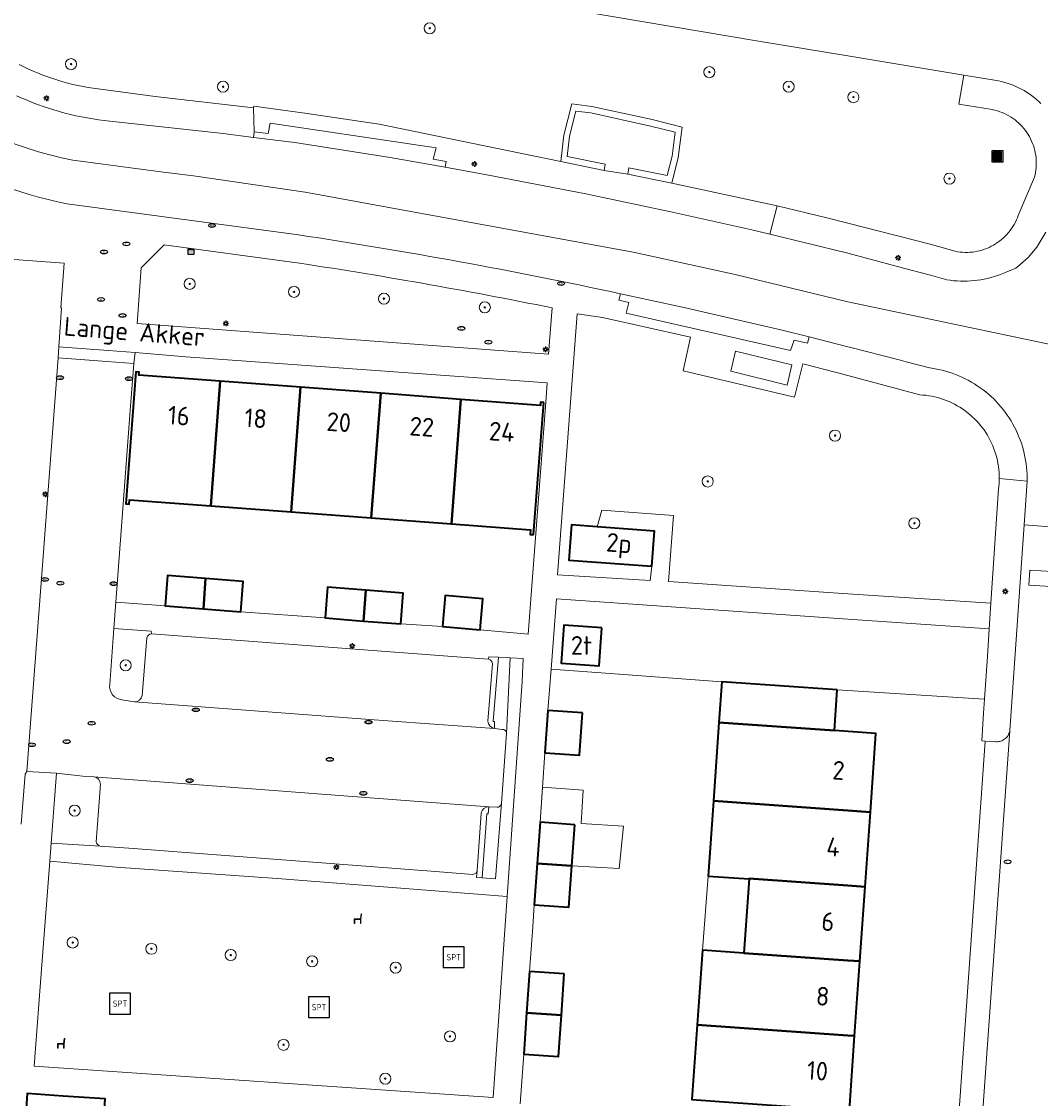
# Model space of a CAD drawing. Header units: metres. Extents: x 152610 to 160096, y 456114 to 462495.
# Tile 805 of 938: x 157940 to 158014, y 461373 to 461451. Entities that reach past the tile are written whole.
import ezdxf
from ezdxf.enums import TextEntityAlignment as Align

# ---------------------------------------------------------------- set-up
doc = ezdxf.new("R2010")
doc.units = ezdxf.units.M
doc.header["$LTSCALE"] = 0.5
doc.layers.get('0').update_dxf_attribs({"linetype": 'CONTINUOUS'})
for name, color, linetype, lineweight in [('B-PV-GR-BEPLANTING_CULTUUR_BODEMBEDEKKER-GV', 251, 'CONTINUOUS', 18), ('B-PV-GR-BEPLANTING_CULTUUR_BOSPLANTSOEN-GV', 251, 'CONTINUOUS', 18), ('B-PV-GR-BOOM-S', 251, 'CONTINUOUS', 25), ('B-PV-GR-GROENVOORZIENING-GV', 251, 'CONTINUOUS', 18), ('B-PV-GR-HAAG-GV', 251, 'CONTINUOUS', 13), ('B-PV-IE-MEUBILAIR-S', 251, 'CONTINUOUS', 25), ('B-PV-IE-MEUBILAIR_WEGMEUBILAIR-GV', 251, 'CONTINUOUS', 18), ('B-PV-IE-MEUBILAIR_WEGMEUBILAIR-S', 251, 'CONTINUOUS', 25), ('B-PV-IE-MEUBILAIR_WEGMEUBILAIR_AFVALBAK-S', 251, 'CONTINUOUS', 25), ('B-PV-IE-TERREINAFSCHEIDING_KUNSTMATIG_MUUR-GV', 251, 'CONTINUOUS', 18), ('B-PV-OG-BEBOUWING-GV', 6, 'CONTINUOUS', 35), ('B-PV-OG-BEBOUWING-T18', 1, 'CONTINUOUS', 18), ('B-PV-OG-BEBOUWING_OVERBOUWING-GV', 251, 'CONTINUOUS', 18), ('B-PV-OG-TERREIN_BEGROEID-GV', 251, 'CONTINUOUS', 18), ('B-PV-OG-TOPOGRAFIE-T18', 1, 'CONTINUOUS', 18), ('B-PV-VH-GESLOTENVERHARDING_ASFALT-GV', 251, 'CONTINUOUS', 18), ('B-PV-VH-GESLOTENVERHARDING_BETON-GV', 251, 'CONTINUOUS', 18), ('B-PV-VH-ONVERHARD_ZAND-GV', 251, 'CONTINUOUS', 18), ('B-PV-VH-OPENVERHARDING_BETONELEMENT-GV', 251, 'CONTINUOUS', 18), ('B-PV-VH-OPENVERHARDING_BETONSTRAATSTEEN-GV', 251, 'CONTINUOUS', 18), ('B-PV-VH-OPENVERHARDING_TEGEL-GV', 251, 'CONTINUOUS', 18)]:
    doc.layers.add(name, color=color, linetype=linetype, lineweight=lineweight)
doc.styles.add('NLCS-ISO', font='NLCS-ISO.ttf')
doc.styles.add('NLCS-ISO-M750-T18', font='NLCS-ISO.ttf', dxfattribs={"height": 1.35})

# ---------------------------------------------------------------- blocks, each defined once
blk = doc.blocks.new('SIE-WEG_AFVALBAK-SO')
h = blk.add_hatch(color=256)
h.dxf.hatch_style = 1
h.paths.add_polyline_path([(-1.5, -1.5), (1.5, -1.5), (1.5, 1.5), (-1.5, 1.5)])
for points in [[(-2, -2), (2, -2), (2, 2), (-2, 2)], [(-1.5, -1.5), (1.5, -1.5), (1.5, 1.5), (-1.5, 1.5)]]:
    blk.add_lwpolyline(points, close=True)
blk = doc.blocks.new('SIE-MEUBILAIR_KAST_CAI-SO')
for points in [[(-1, 1), (1, 1), (1, 0.84), (-1, 0.84)], [(-1, 0.76), (1, 0.76), (1, -1), (-1, -1)]]:
    blk.add_lwpolyline(points, close=True)
at = {"style": 'NLCS-ISO'}
blk.add_text('cai', height=0.75, dxfattribs=at).set_placement((0, 0), align=Align.MIDDLE_CENTER)
blk = doc.blocks.new('SIE-MEUBILAIR_PAAL_LICHTMAST-SO')
for points in [[(-0.62, 0), (-1, 0)], [(-0.71, 0.71), (-0.44, 0.44)], [(0, 1), (0, 0.62)], [(0.44, 0.44), (0.71, 0.71)], [(1, 0), (0.62, 0)], [(-0.71, -0.71), (-0.44, -0.44)], [(0, -0.62), (0, -1)], [(0.44, -0.44), (0.71, -0.71)]]:
    blk.add_lwpolyline(points)
blk.add_circle((0, 0), 0.5)
blk = doc.blocks.new('SIE-MEUBILAIR_PUT_KOLK-SO')
blk.add_ellipse((0, 0), major_axis=(1.25, 0), ratio=0.54)
at = {"style": 'NLCS-ISO'}
blk.add_text('klk', height=0.75, dxfattribs=at).set_placement((0.03, 0), align=Align.MIDDLE_CENTER)
blk = doc.blocks.new('SIE-MEUBILAIR_PUT_RIOOLPUT-SO')
blk.add_ellipse((0, 0), major_axis=(1.25, 0), ratio=0.54)
at = {"style": 'NLCS-ISO'}
blk.add_text('ri', height=0.75, dxfattribs=at).set_placement((-0.04, 0.07), align=Align.MIDDLE_CENTER)
blk = doc.blocks.new('SIE-MEUBILAIR_PUT_BRANDKRAAN-SO')
blk.add_ellipse((0, 0), major_axis=(1.25, 0), ratio=0.54)
at = {"style": 'NLCS-ISO'}
blk.add_text('bk', height=0.75, dxfattribs=at).set_placement((0.03, 0), align=Align.MIDDLE_CENTER)
blk = doc.blocks.new('SIE-WEG_ZITBANK-SO')
at = {"color": 0, "linetype": 'ByBlock', "lineweight": 18}
blk.add_lwpolyline([(-0.91, -1.63), (-0.91, -0.2), (1.09, -0.2), (1.09, -1.63), (1.29, -1.63), (1.29, -0.21), (1.54, 1.78), (1.33, 1.78), (1.11, 0), (-1.11, 0), (-1.11, -1.63)], close=True, dxfattribs=at)
blk = doc.blocks.new('SIE-WEG_SPEELTOESTEL-SO')
at = {"flags": 128}
blk.add_lwpolyline([(-3.75, -3.75), (3.75, -3.75), (3.75, 3.75), (-3.75, 3.75)], close=True, dxfattribs=at)
at = {"style": 'NLCS-ISO'}
blk.add_text('SPT', height=2.25, dxfattribs=at).set_placement((0, 0), align=Align.MIDDLE_CENTER)
blk = doc.blocks.new('SGR-BOOM_GBKN-SO')
at = {"linetype": 'ByBlock', "lineweight": 18}
h = blk.add_hatch(color=0, dxfattribs=at)
h.dxf.hatch_style = 1
edge = h.paths.add_edge_path()
edge.add_arc((0, 0), 0.25, 0, 360)
at = {"color": 0, "linetype": 'ByBlock', "lineweight": 18}
for radius in [2, 0.25]:
    blk.add_circle((0, 0), radius, dxfattribs=at)
at = {"color": 0, "linetype": 'ByBlock', "lineweight": 18, "style": 'NLCS-ISO'}
blk.add_attdef('SOORT', (2.5, 0), '', height=1.5, dxfattribs=at)

msp = doc.modelspace()

# ---------------------------------------------------------------- linework, layer by layer
at = {"layer": 'B-PV-GR-BEPLANTING_CULTUUR_BODEMBEDEKKER-GV', "flags": 128}
for points in [[(157949.756, 461406.744), (157949.731, 461406.945), (157947.044, 461407.146), (157946.737, 461403.094)], [(157949.076, 461402.309), (157949.411, 461406.474)], [(157975.362, 461399.566), (157975.629, 461405.019), (157974.796, 461405.06), (157974.417, 461400.428), (157974.51, 461400.425), (157974.491, 461399.918)], [(157947.62, 461401.995), (157948.528, 461401.845)], [(157974.491, 461399.918), (157975.057, 461399.853)], [(157942.897, 461396.706), (157942.512, 461391.644), (157946.054, 461391.432)], [(157945.604, 461396.441), (157944.808, 461396.491), (157942.897, 461396.706)], [(157945.752, 461391.751), (157946.064, 461395.907)]]:
    msp.add_lwpolyline(points, dxfattribs=at)
at = {"layer": 'B-PV-GR-BEPLANTING_CULTUUR_BODEMBEDEKKER-GV'}
for points in [[(157949.411, 461406.474, -0.307308), (157949.756, 461406.744)], [(157946.737, 461403.094, 0.424836), (157947.62, 461401.995)], [(157948.528, 461401.845, 0.357704), (157949.076, 461402.309)], [(157975.057, 461399.853, -0.459551), (157975.362, 461399.566)], [(157946.064, 461395.907, 0.398281), (157945.604, 461396.441)], [(157946.054, 461391.432, -0.333304), (157945.752, 461391.751)]]:
    msp.add_lwpolyline(points, format="xyb", dxfattribs=at)
at = {"layer": 'B-PV-GR-BEPLANTING_CULTUUR_BODEMBEDEKKER-GV', "flags": 128}
msp.add_lwpolyline([(157973.612, 461389.146), (157974.574, 461389.071), (157975.002, 461394.536), (157974.987, 461394.452), (157974.943, 461394.366), (157974.874, 461394.297), (157974.788, 461394.254), (157974.692, 461394.239), (157974.095, 461394.275), (157974.049, 461393.757), (157973.95, 461393.766)], close=True, dxfattribs=at)
at = {"layer": 'B-PV-GR-BEPLANTING_CULTUUR_BOSPLANTSOEN-GV', "flags": 128}
for points in [[(158000, 461407.816), (157978.975, 461409.282), (157978.582, 461404.211), (157983.508, 461403.842), (157990.894, 461403.289), (157999.234, 461402.703), (158000, 461402.655), (158009.823, 461402.033), (158009.855, 461402.031), (158010.062, 461405.123), (158010.194, 461407.105)], [(157979.305, 461404.643), (157979.502, 461407.385), (157982.245, 461407.199), (157982.048, 461404.457)]]:
    msp.add_lwpolyline(points, close=True, dxfattribs=at)
at = {"layer": 'B-PV-GR-GROENVOORZIENING-GV', "flags": 128}
for points in [[(157959.871, 461433.585), (157950.672, 461434.831), (157949.019, 461433.156), (157948.709, 461429.159)], [(157948.709, 461429.159), (157978.409, 461426.935), (157978.667, 461430.275)]]:
    msp.add_lwpolyline(points, dxfattribs=at)
at = {"layer": 'B-PV-GR-GROENVOORZIENING-GV'}
msp.add_lwpolyline([(157978.667, 461430.275, 0.01256), (157959.871, 461433.585)], format="xyb", dxfattribs=at)
at = {"layer": 'B-PV-GR-HAAG-GV', "flags": 128}
msp.add_lwpolyline([(157942.414, 461390.352), (157947.211, 461389.923), (157958.821, 461389.096), (157975.407, 461387.796), (157976.491, 461403.312), (157976.572, 461404.973), (157975.629, 461405.019), (157975.362, 461399.566), (157975.002, 461394.536), (157974.574, 461389.071), (157973.612, 461389.146), (157973.195, 461389.168), (157973.247, 461389.686), (157973.177, 461389.487), (157972.948, 461389.394), (157970.254, 461389.613), (157948.464, 461391.253), (157946.054, 461391.432), (157942.512, 461391.644)], close=True, dxfattribs=at)
at = {"layer": 'B-PV-IE-MEUBILAIR_WEGMEUBILAIR-GV', "flags": 128}
for points in [[(157974.796, 461405.06), (157974.084, 461405.095), (157974.075, 461404.924)], [(157974.491, 461399.918), (157974.51, 461400.425), (157974.417, 461400.428), (157974.796, 461405.06)], [(157974.346, 461404.598), (157974.03, 461400.448)], [(157973.247, 461389.686), (157973.195, 461389.168), (157973.612, 461389.146), (157973.95, 461393.766), (157974.049, 461393.757), (157974.095, 461394.275)], [(157973.536, 461393.806), (157973.247, 461389.686)]]:
    msp.add_lwpolyline(points, dxfattribs=at)
at = {"layer": 'B-PV-IE-MEUBILAIR_WEGMEUBILAIR-GV'}
for points in [[(157974.075, 461404.924, -0.333436), (157974.346, 461404.598)], [(157974.03, 461400.448, 0.33802), (157974.491, 461399.918)], [(157974.095, 461394.275, 0.371474), (157973.536, 461393.806)]]:
    msp.add_lwpolyline(points, format="xyb", dxfattribs=at)
at = {"layer": 'B-PV-IE-TERREINAFSCHEIDING_KUNSTMATIG_MUUR-GV', "flags": 128}
msp.add_lwpolyline([(157979.3, 461440.832), (157982.416, 461440.195), (157982.484, 461440.64), (157979.748, 461441.208), (157979.913, 461442.677), (157980.368, 461444.474), (157981.441, 461444.341), (157985.769, 461443.392), (157987.547, 461442.947), (157987.31, 461441.214), (157986.957, 461439.823), (157984.198, 461440.372), (157984.111, 461439.934), (157987.286, 461439.28), (157987.755, 461441.127), (157988.054, 461443.318), (157985.879, 461443.862), (157981.523, 461444.818), (157980.085, 461444.995), (157979.516, 461442.749)], close=True, dxfattribs=at)
at = {"layer": 'B-PV-OG-BEBOUWING-GV', "flags": 128}
for points in [[(157954.712, 461424.985), (157948.851, 461425.428), (157948.868, 461425.64), (157948.619, 461425.659), (157947.896, 461416.134), (157948.154, 461416.115), (157948.178, 461416.434), (157954.046, 461415.991)], [(157954.712, 461424.985), (157954.046, 461415.991), (157959.83, 461415.556), (157960.508, 461424.548)], [(157959.83, 461415.556), (157965.614, 461415.12), (157966.292, 461424.111), (157960.508, 461424.548)], [(157966.292, 461424.111), (157965.614, 461415.12), (157971.397, 461414.684), (157972.075, 461423.674)], [(157978.053, 461423.443), (157977.83, 461423.46), (157977.813, 461423.241), (157972.075, 461423.674), (157971.397, 461414.684), (157977.1, 461414.255), (157977.076, 461413.931), (157977.326, 461413.912)], [(157981.9, 461414.473), (157980.06, 461414.614), (157979.865, 461412.072), (157985.858, 461411.626), (157986.052, 461414.154)], [(157953.659, 461410.755), (157950.904, 461410.974), (157950.729, 461408.784), (157953.497, 461408.564)], [(157956.202, 461408.348), (157956.376, 461410.538), (157953.659, 461410.755), (157953.497, 461408.564)], [(157965.221, 461409.904), (157962.456, 461410.125), (157962.278, 461407.901), (157965.053, 461407.68)], [(157967.746, 461407.464), (157967.924, 461409.688), (157965.221, 461409.904), (157965.053, 461407.68)], [(157970.758, 461407.272), (157973.466, 461407.045), (157973.655, 461409.287), (157970.947, 461409.514)], [(157982.245, 461407.199), (157979.502, 461407.385), (157979.305, 461404.643), (157982.048, 461404.457)], [(157999.234, 461402.703), (157990.894, 461403.289), (157990.688, 461400.357), (157999.027, 461399.77)], [(157980.85, 461401.05), (157978.35, 461401.22), (157978.14, 461398.17), (157980.63, 461397.99)], [(157999.027, 461399.77), (157990.688, 461400.357), (157990.295, 461394.694), (158000, 461394.008), (158001.623, 461393.893), (158002.02, 461399.56)], [(158000, 461394.008), (157990.295, 461394.694), (157989.918, 461389.274), (157992.871, 461389.063), (157992.874, 461389.1), (158000, 461388.596), (158001.245, 461388.508), (158001.623, 461393.893)], [(157980.29, 461392.98), (157977.79, 461393.16), (157977.58, 461390.182), (157980.08, 461390.005)], [(157980.08, 461390.005), (157977.58, 461390.182), (157977.37, 461387.2), (157979.87, 461387.02)], [(158000, 461388.596), (157992.874, 461389.1), (157992.871, 461389.063), (157992.495, 461383.714), (158000, 461383.183), (158000.867, 461383.122), (158001.245, 461388.508)], [(157992.495, 461383.714), (157989.502, 461383.926), (157989.124, 461378.542), (158000, 461377.772), (158000.489, 461377.737), (158000.867, 461383.122), (158000, 461383.183)], [(157979.54, 461382.21), (157977.03, 461382.39), (157976.82, 461379.412), (157979.33, 461379.234)], [(157979.33, 461379.234), (157976.82, 461379.412), (157976.61, 461376.42), (157979.12, 461376.25)], [(158000, 461377.772), (157989.124, 461378.542), (157988.745, 461373.156), (157991.738, 461372.944), (158000, 461372.36), (158000.112, 461372.352), (158000.489, 461377.737)], [(157943.38, 461373.4), (157940.772, 461373.575), (157940.605, 461371.077), (157943.21, 461370.9), (157946.239, 461370.692), (157946.415, 461373.197)]]:
    msp.add_lwpolyline(points, close=True, dxfattribs=at)
at = {"layer": 'B-PV-OG-BEBOUWING_OVERBOUWING-GV', "flags": 128}
for points in [[(157980.897, 461395.483), (157977.967, 461395.693), (157977.79, 461393.16), (157980.29, 461392.98), (157980.08, 461390.005), (157983.485, 461389.82), (157983.807, 461392.876), (157980.755, 461393.079)], [(157992.871, 461389.063), (157989.918, 461389.274), (157989.502, 461383.926), (157992.495, 461383.714)]]:
    msp.add_lwpolyline(points, close=True, dxfattribs=at)
at = {"layer": 'B-PV-OG-TERREIN_BEGROEID-GV', "flags": 128}
msp.add_lwpolyline([(157940.195, 461447.835), (157940.533, 461447.668), (157940.875, 461447.508), (157941.22, 461447.356), (157941.568, 461447.211), (157941.92, 461447.073), (157942.274, 461446.943), (157942.631, 461446.821), (157942.99, 461446.706), (157943.352, 461446.598), (157943.715, 461446.499), (157944.081, 461446.407), (157944.449, 461446.323), (157944.819, 461446.246), (157945.176, 461446.18), (157950.011, 461445.535), (157957.103, 461444.706), (157957.126, 461444.836), (157960.82, 461444.33), (157966.183, 461443.53), (157976.365, 461441.433), (157979.3, 461440.832), (157979.516, 461442.749), (157980.085, 461444.995), (157981.523, 461444.818), (157985.879, 461443.862), (157988.054, 461443.318), (157987.755, 461441.127), (157987.286, 461439.28), (157994.904, 461437.64), (157998.48, 461436.779), (158000, 461436.389), (158005.942, 461434.864), (158007.913, 461434.33), (158008.09, 461434.306), (158008.268, 461434.291), (158008.446, 461434.283), (158008.625, 461434.283), (158008.804, 461434.291), (158008.981, 461434.308), (158009.159, 461434.332), (158009.334, 461434.364), (158009.508, 461434.404), (158009.681, 461434.451), (158009.85, 461434.507), (158010.018, 461434.57), (158010.182, 461434.64), (158010.343, 461434.718), (158010.5, 461434.802), (158010.653, 461434.894), (158010.802, 461434.992), (158010.947, 461435.097), (158011.087, 461435.209), (158011.221, 461435.326), (158011.35, 461435.45), (158011.474, 461435.579), (158011.592, 461435.713), (158011.703, 461435.853), (158011.808, 461435.997), (158011.907, 461436.146), (158011.998, 461436.299), (158012.083, 461436.457), (158012.161, 461436.618), (158012.231, 461436.782), (158012.294, 461436.948), (158013.463, 461439.706), (158013.504, 461439.879), (158013.538, 461440.053), (158013.564, 461440.229), (158013.581, 461440.406), (158013.591, 461440.584), (158013.593, 461440.761), (158013.587, 461440.939), (158013.573, 461441.116), (158013.551, 461441.292), (158013.52, 461441.468), (158013.483, 461441.641), (158013.437, 461441.813), (158013.383, 461441.983), (158013.323, 461442.149), (158013.254, 461442.313), (158013.178, 461442.474), (158013.095, 461442.631), (158013.006, 461442.785), (158012.909, 461442.934), (158012.806, 461443.079), (158012.696, 461443.218), (158012.58, 461443.353), (158012.458, 461443.483), (158012.331, 461443.606), (158012.198, 461443.724), (158012.06, 461443.836), (158011.917, 461443.942), (158011.769, 461444.041), (158011.617, 461444.133), (158011.461, 461444.218), (158011.302, 461444.297), (158011.139, 461444.367), (158010.973, 461444.431), (158010.804, 461444.487), (158010.633, 461444.535), (158010.46, 461444.576), (158010.421, 461444.584), (158007.997, 461444.975), (158008.36, 461447.069), (158000, 461448.457), (157993.559, 461449.528), (157976.858, 461452.333)], dxfattribs=at)
for points in [[(157985.858, 461411.626), (157979.865, 461412.072), (157980.06, 461414.614), (157981.9, 461414.473), (157982.235, 461415.673), (157987.418, 461415.298), (157987.051, 461410.52), (158000, 461409.65), (158010.318, 461408.956), (158010.87, 461417.21), (158010.908, 461417.587), (158010.922, 461417.966), (158010.919, 461418.185), (158010.909, 461418.404), (158010.89, 461418.622), (158010.863, 461418.84), (158010.828, 461419.056), (158010.786, 461419.271), (158010.736, 461419.485), (158010.677, 461419.696), (158010.612, 461419.905), (158010.538, 461420.112), (158010.458, 461420.316), (158010.369, 461420.516), (158010.274, 461420.714), (158010.171, 461420.907), (158010.062, 461421.097), (158009.945, 461421.283), (158009.822, 461421.464), (158009.692, 461421.641), (158009.556, 461421.813), (158009.414, 461421.979), (158009.266, 461422.141), (158009.112, 461422.297), (158008.952, 461422.447), (158008.788, 461422.591), (158008.617, 461422.73), (158008.442, 461422.862), (158008.262, 461422.987), (158008.078, 461423.106), (158007.89, 461423.218), (158007.698, 461423.323), (158007.501, 461423.421), (158007.302, 461423.512), (158007.099, 461423.595), (158006.894, 461423.671), (158006.685, 461423.739), (158006.475, 461423.8), (158006.262, 461423.853), (158006.047, 461423.898), (158005.832, 461423.936), (158005.614, 461423.965), (158005.396, 461423.987), (158005.18, 461424), (158000, 461425.401), (157999.186, 461425.621), (157996.745, 461426.234), (157996.146, 461423.84), (157988.116, 461425.737), (157988.644, 461428.165), (157985.209, 461428.931), (157982.304, 461429.575), (157980.462, 461429.837), (157979.045, 461411.013), (157985.739, 461410.601)], [(157975.407, 461387.796), (157958.821, 461389.096), (157947.211, 461389.923), (157942.414, 461390.352), (157941.846, 461382.873), (157941.29, 461375.55), (157974.394, 461373.3), (157975.263, 461385.735)]]:
    msp.add_lwpolyline(points, close=True, dxfattribs=at)
at = {"layer": 'B-PV-VH-GESLOTENVERHARDING_ASFALT-GV', "flags": 128}
for points in [[(158014.281, 461435.741), (158013.629, 461434.658), (158012.996, 461433.904), (158012.401, 461433.38), (158012.124, 461433.136), (158011.478, 461432.881), (158011.252, 461432.783), (158011.023, 461432.692), (158010.791, 461432.609), (158010.556, 461432.534), (158010.319, 461432.466), (158010.08, 461432.405), (158009.839, 461432.353), (158009.597, 461432.308), (158009.353, 461432.271), (158009.109, 461432.242), (158008.863, 461432.222), (158008.617, 461432.209), (158008.37, 461432.204), (158008.124, 461432.207), (158007.878, 461432.218), (158007.632, 461432.237), (158007.387, 461432.264), (158007.143, 461432.299), (158005.949, 461432.632), (158004.464, 461433.033), (158000, 461434.213), (157999.895, 461434.241), (157994.362, 461435.583), (157993.066, 461435.897), (157987.22, 461437.216), (157981.09, 461438.499), (157973.959, 461439.874), (157970.936, 461440.441), (157966.98, 461441.121), (157960.103, 461442.218), (157957.114, 461442.577), (157954.925, 461442.853), (157946.743, 461443.751), (157946.334, 461443.797), (157945.925, 461443.85), (157945.517, 461443.912), (157945.111, 461443.981), (157944.707, 461444.058), (157944.304, 461444.143), (157943.902, 461444.236), (157943.503, 461444.337), (157943.105, 461444.445), (157942.71, 461444.562), (157942.317, 461444.685), (157941.926, 461444.817), (157941.538, 461444.956), (157941.153, 461445.102), (157940.771, 461445.256), (157940.392, 461445.417), (157940.016, 461445.586)], [(158016.576, 461427.222), (158000, 461430.709), (157991.856, 461432.687), (157984.512, 461434.293), (157960.829, 461438.628), (157952.794, 461439.799), (157950.615, 461440.073), (157948.436, 461440.356), (157946.259, 461440.646), (157944.083, 461440.945), (157943.249, 461441.113), (157942.42, 461441.311), (157941.6, 461441.537), (157940.787, 461441.791), (157939.984, 461442.074), (157939.192, 461442.384), (157938.41, 461442.722), (157937.641, 461443.087), (157936.885, 461443.478), (157936.143, 461443.896), (157935.778, 461444.114), (157935.059, 461444.57), (157933.232, 461441.978)], [(157939.984, 461442.074), (157940.787, 461441.791), (157941.6, 461441.537), (157942.42, 461441.311), (157943.249, 461441.113), (157944.083, 461440.945), (157946.259, 461440.646), (157948.436, 461440.356), (157950.615, 461440.073), (157952.794, 461439.799), (157960.829, 461438.628), (157984.512, 461434.293), (157991.856, 461432.687), (158000, 461430.709), (158016.576, 461427.222)], [(157943.674, 461437.774), (157960.364, 461435.548)], [(157983.586, 461431.297), (157988.059, 461430.323), (157995.249, 461428.659), (157997.205, 461428.179), (158000, 461427.471), (158000.121, 461427.44), (158003.69, 461426.535), (158004.21, 461426.39), (158005.89, 461425.94), (158006.049, 461425.918), (158006.299, 461425.878), (158006.548, 461425.83), (158006.795, 461425.773), (158007.041, 461425.709), (158007.284, 461425.637), (158007.525, 461425.558), (158007.764, 461425.471), (158007.999, 461425.377), (158008.231, 461425.275), (158008.46, 461425.166), (158008.686, 461425.05), (158008.908, 461424.926), (158009.125, 461424.796), (158009.339, 461424.659), (158009.548, 461424.516), (158009.752, 461424.365), (158009.952, 461424.209), (158010.146, 461424.046), (158010.336, 461423.877), (158010.52, 461423.703), (158010.698, 461423.522), (158010.871, 461423.336), (158011.037, 461423.145), (158011.198, 461422.948), (158011.352, 461422.747), (158011.5, 461422.541), (158011.641, 461422.33), (158011.775, 461422.115), (158011.903, 461421.896), (158012.024, 461421.672), (158012.137, 461421.446), (158012.244, 461421.215), (158012.343, 461420.982), (158012.434, 461420.745), (158012.518, 461420.506), (158012.595, 461420.264), (158012.664, 461420.02), (158012.725, 461419.774), (158012.778, 461419.526), (158012.824, 461419.276), (158012.861, 461419.025), (158012.891, 461418.773), (158012.913, 461418.521), (158012.927, 461418.267), (158012.932, 461418.014), (158012.93, 461417.76), (158012.72, 461414.63), (158018.351, 461414.189)]]:
    msp.add_lwpolyline(points, dxfattribs=at)
at = {"layer": 'B-PV-VH-GESLOTENVERHARDING_ASFALT-GV'}
for points in [[(157933.232, 461441.978, 0.091359), (157943.674, 461437.774)], [(157960.364, 461435.548, -0.015378), (157983.586, 461431.297)]]:
    msp.add_lwpolyline(points, format="xyb", dxfattribs=at)
at = {"layer": 'B-PV-VH-GESLOTENVERHARDING_BETON-GV', "flags": 128}
msp.add_lwpolyline([(157991.887, 461427.149), (157991.553, 461425.705), (157995.618, 461424.706), (157995.966, 461426.157)], close=True, dxfattribs=at)
at = {"layer": 'B-PV-VH-ONVERHARD_ZAND-GV', "flags": 128}
msp.add_lwpolyline([(157942.414, 461390.352), (157947.211, 461389.923), (157958.821, 461389.096), (157975.407, 461387.796), (157976.491, 461403.312), (157976.572, 461404.973), (157975.629, 461405.019), (157975.362, 461399.566), (157975.002, 461394.536), (157974.574, 461389.071), (157973.612, 461389.146), (157973.195, 461389.168), (157973.247, 461389.686), (157973.177, 461389.487), (157972.948, 461389.394), (157970.254, 461389.613), (157948.464, 461391.253), (157946.054, 461391.432), (157942.512, 461391.644)], close=True, dxfattribs=at)
at = {"layer": 'B-PV-VH-OPENVERHARDING_BETONELEMENT-GV', "flags": 128}
for points in [[(157982.416, 461440.195), (157984.111, 461439.934), (157984.198, 461440.372), (157986.957, 461439.823), (157987.31, 461441.214), (157987.547, 461442.947), (157985.769, 461443.392), (157981.441, 461444.341), (157980.368, 461444.474), (157979.913, 461442.677), (157979.748, 461441.208), (157982.484, 461440.64)], [(157943.06, 461427.472), (157943.03, 461426.67), (157946.519, 461426.395), (157948.482, 461426.262), (157948.574, 461427.055), (157946.622, 461427.197)]]:
    msp.add_lwpolyline(points, close=True, dxfattribs=at)
for points in [[(157974.796, 461405.06), (157974.084, 461405.095), (157974.075, 461404.924)], [(157974.491, 461399.918), (157974.51, 461400.425), (157974.417, 461400.428), (157974.796, 461405.06)], [(157974.346, 461404.598), (157974.03, 461400.448)], [(157974.095, 461394.275), (157969.016, 461394.667), (157945.604, 461396.441)], [(157946.064, 461395.907), (157945.752, 461391.751)], [(157973.247, 461389.686), (157973.195, 461389.168), (157973.612, 461389.146), (157973.95, 461393.766), (157974.049, 461393.757), (157974.095, 461394.275)], [(157973.536, 461393.806), (157973.247, 461389.686)], [(157973.247, 461389.686), (157973.536, 461393.806)], [(157946.054, 461391.432), (157948.464, 461391.253), (157970.254, 461389.613), (157972.948, 461389.394), (157973.177, 461389.487), (157973.247, 461389.686)]]:
    msp.add_lwpolyline(points, dxfattribs=at)
at = {"layer": 'B-PV-VH-OPENVERHARDING_BETONELEMENT-GV'}
for points in [[(157974.075, 461404.924, -0.333436), (157974.346, 461404.598)], [(157974.03, 461400.448, 0.33802), (157974.491, 461399.918)], [(157945.604, 461396.441, -0.398281), (157946.064, 461395.907)], [(157974.095, 461394.275, 0.371474), (157973.536, 461393.806)], [(157973.536, 461393.806, -0.371474), (157974.095, 461394.275)], [(157945.752, 461391.751, 0.333304), (157946.054, 461391.432)]]:
    msp.add_lwpolyline(points, format="xyb", dxfattribs=at)
at = {"layer": 'B-PV-VH-OPENVERHARDING_BETONSTRAATSTEEN-GV', "flags": 128}
for points in [[(157976.858, 461452.333), (157993.559, 461449.528), (158000, 461448.457), (158008.36, 461447.069), (158010.727, 461446.676), (158010.864, 461446.65), (158011.079, 461446.604), (158011.292, 461446.549), (158011.503, 461446.487), (158011.711, 461446.417), (158011.916, 461446.339), (158012.119, 461446.255), (158012.319, 461446.162), (158012.515, 461446.063), (158012.707, 461445.957), (158012.895, 461445.843), (158013.079, 461445.723), (158013.258, 461445.596), (158013.433, 461445.463), (158013.603, 461445.323), (158013.767, 461445.178), (158013.927, 461445.026)], [(157948.482, 461426.262), (157946.519, 461426.395), (157943.03, 461426.67), (157941.918, 461412.032), (157940.751, 461396.809), (157942.897, 461396.706), (157944.808, 461396.491), (157945.604, 461396.441), (157969.016, 461394.667), (157974.095, 461394.275), (157974.692, 461394.239), (157974.788, 461394.254), (157974.874, 461394.297), (157974.943, 461394.366), (157974.987, 461394.452), (157975.002, 461394.536), (157975.362, 461399.566)], [(157946.737, 461403.094), (157947.044, 461407.146), (157947.187, 461409.05), (157948.222, 461422.866), (157948.482, 461426.262)], [(157949.411, 461406.474), (157949.076, 461402.309)], [(157974.075, 461404.924), (157971.79, 461405.085), (157949.756, 461406.744)], [(157974.03, 461400.448), (157974.346, 461404.598)], [(157975.057, 461399.853), (157974.491, 461399.918), (157966.467, 461400.501), (157948.528, 461401.845), (157947.62, 461401.995)], [(157948.528, 461401.845), (157966.467, 461400.501), (157974.491, 461399.918)]]:
    msp.add_lwpolyline(points, dxfattribs=at)
for points in [[(158018.351, 461414.189), (158012.72, 461414.63), (158011.68, 461399.78), (158011.679, 461399.764), (158008.296, 461352.14), (158007.714, 461350.976), (158000, 461344.28), (157992.863, 461338.418), (158000, 461338.412), (158000.448, 461338.412), (158003.439, 461338.186), (158003.59, 461340.18), (158011.93, 461347.45), (158013.74, 461349.04), (158015.05, 461367.59), (158016.41, 461387.39), (158016.93, 461394.45), (158016.931, 461394.495), (158016.94, 461394.671), (158016.958, 461394.845), (158016.959, 461394.853), (158017.871, 461407.626), (158017.876, 461407.723), (158017.89, 461407.9)], [(158013.06, 461410.265), (158013.132, 461411.35), (158017.091, 461411.108), (158017.066, 461410.03)], [(158017.091, 461411.108), (158013.132, 461411.35), (158013.06, 461410.265), (158017.066, 461410.03)]]:
    msp.add_lwpolyline(points, close=True, dxfattribs=at)
at = {"layer": 'B-PV-VH-OPENVERHARDING_BETONSTRAATSTEEN-GV'}
for points in [[(157949.756, 461406.744, 0.307308), (157949.411, 461406.474)], [(157974.346, 461404.598, 0.333436), (157974.075, 461404.924)], [(157947.62, 461401.995, -0.424836), (157946.737, 461403.094)], [(157949.076, 461402.309, -0.357704), (157948.528, 461401.845)], [(157974.491, 461399.918, -0.33802), (157974.03, 461400.448)], [(157975.362, 461399.566, 0.459551), (157975.057, 461399.853)]]:
    msp.add_lwpolyline(points, format="xyb", dxfattribs=at)
at = {"layer": 'B-PV-VH-OPENVERHARDING_TEGEL-GV', "flags": 128}
for points in [[(157940.016, 461445.586), (157940.392, 461445.417), (157940.771, 461445.256), (157941.153, 461445.102), (157941.538, 461444.956), (157941.926, 461444.817), (157942.317, 461444.685), (157942.71, 461444.562), (157943.105, 461444.445), (157943.503, 461444.337), (157943.902, 461444.236), (157944.304, 461444.143), (157944.707, 461444.058), (157945.111, 461443.981), (157945.517, 461443.912), (157945.925, 461443.85), (157946.334, 461443.797), (157946.743, 461443.751), (157954.925, 461442.853), (157957.114, 461442.577), (157957.163, 461442.985), (157957.103, 461444.706), (157950.011, 461445.535), (157945.176, 461446.18), (157944.819, 461446.246), (157944.449, 461446.323), (157944.081, 461446.407), (157943.715, 461446.499), (157943.352, 461446.598), (157942.99, 461446.706), (157942.631, 461446.821), (157942.274, 461446.943), (157941.92, 461447.073), (157941.568, 461447.211), (157941.22, 461447.356), (157940.875, 461447.508), (157940.533, 461447.668), (157940.195, 461447.835)], [(158013.927, 461445.026), (158013.767, 461445.178), (158013.603, 461445.323), (158013.433, 461445.463), (158013.258, 461445.596), (158013.079, 461445.723), (158012.895, 461445.843), (158012.707, 461445.957), (158012.515, 461446.063), (158012.319, 461446.162), (158012.119, 461446.255), (158011.916, 461446.339), (158011.711, 461446.417), (158011.503, 461446.487), (158011.292, 461446.549), (158011.079, 461446.604), (158010.864, 461446.65), (158010.727, 461446.676), (158008.36, 461447.069), (158007.997, 461444.975), (158010.421, 461444.584), (158010.46, 461444.576), (158010.633, 461444.535), (158010.804, 461444.487), (158010.973, 461444.431), (158011.139, 461444.367), (158011.302, 461444.297), (158011.461, 461444.218), (158011.617, 461444.133), (158011.769, 461444.041), (158011.917, 461443.942), (158012.06, 461443.836), (158012.198, 461443.724), (158012.331, 461443.606), (158012.458, 461443.483), (158012.58, 461443.353), (158012.696, 461443.218), (158012.806, 461443.079), (158012.909, 461442.934), (158013.006, 461442.785), (158013.095, 461442.631), (158013.178, 461442.474), (158013.254, 461442.313), (158013.323, 461442.149), (158013.383, 461441.983), (158013.437, 461441.813), (158013.483, 461441.641), (158013.52, 461441.468), (158013.551, 461441.292), (158013.573, 461441.116), (158013.587, 461440.939), (158013.593, 461440.761), (158013.591, 461440.584), (158013.581, 461440.406), (158013.564, 461440.229), (158013.538, 461440.053), (158013.504, 461439.879), (158013.463, 461439.706), (158012.294, 461436.948), (158012.231, 461436.782), (158012.161, 461436.618), (158012.083, 461436.457), (158011.998, 461436.299), (158011.907, 461436.146), (158011.808, 461435.997), (158011.703, 461435.853), (158011.592, 461435.713), (158011.474, 461435.579), (158011.35, 461435.45), (158011.221, 461435.326), (158011.087, 461435.209), (158010.947, 461435.097), (158010.802, 461434.992), (158010.653, 461434.894), (158010.5, 461434.802), (158010.343, 461434.718), (158010.182, 461434.64), (158010.018, 461434.57), (158009.85, 461434.507), (158009.681, 461434.451), (158009.508, 461434.404), (158009.334, 461434.364), (158009.159, 461434.332), (158008.981, 461434.308), (158008.804, 461434.291), (158008.625, 461434.283), (158008.446, 461434.283), (158008.268, 461434.291), (158008.09, 461434.306), (158007.913, 461434.33), (158005.942, 461434.864), (158000, 461436.389), (157998.48, 461436.779), (157994.904, 461437.64), (157994.362, 461435.583), (157999.895, 461434.241), (158000, 461434.213), (158004.464, 461433.033), (158005.949, 461432.632), (158007.143, 461432.299), (158007.387, 461432.264), (158007.632, 461432.237), (158007.878, 461432.218), (158008.124, 461432.207), (158008.37, 461432.204), (158008.617, 461432.209), (158008.863, 461432.222), (158009.109, 461432.242), (158009.353, 461432.271), (158009.597, 461432.308), (158009.839, 461432.353), (158010.08, 461432.405), (158010.319, 461432.466), (158010.556, 461432.534), (158010.791, 461432.609), (158011.023, 461432.692), (158011.252, 461432.783), (158011.478, 461432.881), (158012.124, 461433.136), (158012.401, 461433.38), (158012.996, 461433.904), (158013.629, 461434.658), (158014.281, 461435.741)], [(157960.364, 461435.548), (157943.674, 461437.774)], [(157939.659, 461436.68), (157939.582, 461436.009), (157939.456, 461433.788), (157939.848, 461433.758), (157943.457, 461433.495), (157943.223, 461430.281), (157943.259, 461430.273), (157943.06, 461427.472)], [(157978.667, 461430.275), (157978.409, 461426.935), (157948.709, 461429.159), (157949.019, 461433.156), (157950.672, 461434.831)], [(157950.672, 461434.831), (157959.871, 461433.585)], [(157976.364, 461372.834), (157976.61, 461376.42), (157976.82, 461379.412), (157977.03, 461382.39), (157977.258, 461385.615), (157977.37, 461387.2), (157977.58, 461390.182), (157977.79, 461393.16), (157978.14, 461398.17), (157978.35, 461401.22), (157978.582, 461404.211), (157978.975, 461409.282), (158000, 461407.816), (158010.194, 461407.105), (158010.318, 461408.956), (158000, 461409.65), (157987.051, 461410.52), (157987.418, 461415.298), (157982.235, 461415.673), (157981.9, 461414.473), (157986.052, 461414.154), (157985.858, 461411.626), (157985.739, 461410.601), (157979.045, 461411.013), (157980.462, 461429.837), (157982.304, 461429.575), (157985.209, 461428.931), (157988.644, 461428.165), (157988.116, 461425.737), (157996.146, 461423.84), (157996.745, 461426.234), (157999.186, 461425.621), (158000, 461425.401), (158005.18, 461424), (158005.396, 461423.987), (158005.614, 461423.965), (158005.832, 461423.936), (158006.047, 461423.898), (158006.262, 461423.853), (158006.475, 461423.8), (158006.685, 461423.739), (158006.894, 461423.671), (158007.099, 461423.595), (158007.302, 461423.512), (158007.501, 461423.421), (158007.698, 461423.323), (158007.89, 461423.218), (158008.078, 461423.106), (158008.262, 461422.987), (158008.442, 461422.862), (158008.617, 461422.73), (158008.788, 461422.591), (158008.952, 461422.447), (158009.112, 461422.297), (158009.266, 461422.141), (158009.414, 461421.979), (158009.556, 461421.813), (158009.692, 461421.641), (158009.822, 461421.464), (158009.945, 461421.283), (158010.062, 461421.097), (158010.171, 461420.907), (158010.274, 461420.714), (158010.369, 461420.516), (158010.458, 461420.316), (158010.538, 461420.112), (158010.612, 461419.905), (158010.677, 461419.696), (158010.736, 461419.485), (158010.786, 461419.271), (158010.828, 461419.056), (158010.863, 461418.84), (158010.89, 461418.622), (158010.909, 461418.404), (158010.919, 461418.185), (158010.922, 461417.966), (158012.93, 461417.76), (158012.932, 461418.014), (158012.927, 461418.267), (158012.913, 461418.521), (158012.891, 461418.773), (158012.861, 461419.025), (158012.824, 461419.276), (158012.778, 461419.526), (158012.725, 461419.774), (158012.664, 461420.02), (158012.595, 461420.264), (158012.518, 461420.506), (158012.434, 461420.745), (158012.343, 461420.982), (158012.244, 461421.215), (158012.137, 461421.446), (158012.024, 461421.672), (158011.903, 461421.896), (158011.775, 461422.115), (158011.641, 461422.33), (158011.5, 461422.541), (158011.352, 461422.747), (158011.198, 461422.948), (158011.037, 461423.145), (158010.871, 461423.336), (158010.698, 461423.522), (158010.52, 461423.703), (158010.336, 461423.877), (158010.146, 461424.046), (158009.952, 461424.209), (158009.752, 461424.365), (158009.548, 461424.516), (158009.339, 461424.659), (158009.125, 461424.796), (158008.908, 461424.926), (158008.686, 461425.05), (158008.46, 461425.166), (158008.231, 461425.275), (158007.999, 461425.377), (158007.764, 461425.471), (158007.525, 461425.558), (158007.284, 461425.637), (158007.041, 461425.709), (158006.795, 461425.773), (158006.548, 461425.83), (158006.299, 461425.878), (158006.049, 461425.918), (158005.89, 461425.94), (158004.21, 461426.39), (158003.69, 461426.535), (158000.121, 461427.44), (158000, 461427.471), (157997.205, 461428.179), (157997.079, 461427.724), (157996.124, 461427.942), (157995.871, 461427.192), (157984.005, 461429.885), (157984.197, 461430.659), (157983.477, 461430.823), (157983.586, 461431.297)], [(157943.06, 461427.472), (157946.622, 461427.197), (157948.574, 461427.055), (157952.234, 461426.749), (157978.304, 461424.862), (157978.207, 461423.465), (157976.929, 461406.74), (157973.466, 461407.045), (157970.758, 461407.272), (157967.746, 461407.464), (157965.053, 461407.68), (157962.278, 461407.901), (157956.202, 461408.348), (157953.497, 461408.564), (157950.729, 461408.784), (157947.187, 461409.05), (157947.044, 461407.146), (157949.731, 461406.945), (157949.756, 461406.744), (157971.79, 461405.085), (157974.075, 461404.924), (157974.084, 461405.095), (157974.796, 461405.06), (157975.629, 461405.019), (157976.572, 461404.973), (157976.491, 461403.312), (157975.407, 461387.796), (157975.263, 461385.735), (157974.394, 461373.3), (157941.29, 461375.55), (157941.846, 461382.873), (157942.414, 461390.352), (157942.512, 461391.644), (157942.897, 461396.706), (157940.751, 461396.809), (157940.641, 461396.635), (157940.359, 461393.031)], [(158008.296, 461352.14), (158011.679, 461399.764), (158011.676, 461399.752), (158011.658, 461399.667), (158011.632, 461399.585), (158011.599, 461399.505), (158011.559, 461399.428), (158011.511, 461399.356), (158011.458, 461399.288), (158011.398, 461399.226), (158011.332, 461399.169), (158011.262, 461399.119), (158011.188, 461399.075), (158011.109, 461399.038), (158011.028, 461399.009), (158010.944, 461398.987), (158010.859, 461398.973), (158010.772, 461398.968), (158010.686, 461398.97), (158010.6, 461398.98), (158009.91, 461399.02), (158006.6, 461352.26)], [(157940.605, 461371.077), (157940.772, 461373.575), (157943.38, 461373.4), (157946.415, 461373.197)]]:
    msp.add_lwpolyline(points, dxfattribs=at)
for points in [[(157970.936, 461440.441), (157973.959, 461439.874), (157981.09, 461438.499), (157987.22, 461437.216), (157993.066, 461435.897), (157994.362, 461435.583), (157994.904, 461437.64), (157987.286, 461439.28), (157984.111, 461439.934), (157982.416, 461440.195), (157979.3, 461440.832), (157976.365, 461441.433), (157966.183, 461443.53), (157960.82, 461444.33), (157957.126, 461444.836), (157957.103, 461444.706), (157957.163, 461442.985), (157958.183, 461442.862), (157958.324, 461443.606), (157970.29, 461441.823), (157970.088, 461441.003), (157971.006, 461440.845)], [(157970.29, 461441.823), (157958.324, 461443.606), (157958.183, 461442.862), (157957.163, 461442.985), (157957.114, 461442.577), (157960.103, 461442.218), (157966.98, 461441.121), (157970.936, 461440.441), (157971.006, 461440.845), (157970.088, 461441.003)], [(157988.059, 461430.323), (157983.586, 461431.297), (157983.477, 461430.823), (157984.197, 461430.659), (157984.005, 461429.885), (157995.871, 461427.192), (157996.124, 461427.942), (157997.079, 461427.724), (157997.205, 461428.179), (157995.249, 461428.659)], [(157991.887, 461427.149), (157995.966, 461426.157), (157995.618, 461424.706), (157991.553, 461425.705)], [(158012.93, 461417.76), (158010.922, 461417.966), (158010.908, 461417.587), (158010.87, 461417.21), (158010.318, 461408.956), (158010.194, 461407.105), (158010.062, 461405.123), (158009.855, 461402.031), (158009.788, 461401.033), (158009.655, 461399.037), (158009.91, 461399.02), (158010.6, 461398.98), (158010.686, 461398.97), (158010.772, 461398.968), (158010.859, 461398.973), (158010.944, 461398.987), (158011.028, 461399.009), (158011.109, 461399.038), (158011.188, 461399.075), (158011.262, 461399.119), (158011.332, 461399.169), (158011.398, 461399.226), (158011.458, 461399.288), (158011.511, 461399.356), (158011.559, 461399.428), (158011.599, 461399.505), (158011.632, 461399.585), (158011.658, 461399.667), (158011.676, 461399.752), (158011.679, 461399.764), (158011.68, 461399.78), (158012.72, 461414.63)]]:
    msp.add_lwpolyline(points, close=True, dxfattribs=at)
at = {"layer": 'B-PV-VH-OPENVERHARDING_TEGEL-GV'}
for points in [[(157943.674, 461437.774, -0.091359), (157933.232, 461441.978)], [(157983.586, 461431.297, 0.015378), (157960.364, 461435.548)], [(157959.871, 461433.585, -0.01256), (157978.667, 461430.275)]]:
    msp.add_lwpolyline(points, format="xyb", dxfattribs=at)

# ---------------------------------------------------------------- block references
at = {"layer": 'B-PV-GR-BOOM-S', "xscale": 0.2, "yscale": 0.2, "zscale": 0.2}
for p in [(157969.826, 461450.451), (157943.948, 461447.865), (157990.008, 461447.288), (157954.915, 461446.234), (157995.731, 461446.234), (158000.4, 461445.481), (158007.329, 461439.607), (157952.512, 461432.009), (157960.037, 461431.434), (157966.528, 461430.942), (157973.802, 461430.313), (157999.076, 461421.061), (157989.889, 461417.748), (158004.799, 461414.735), (157947.892, 461404.486), (157944.207, 461394.001), (157944.068, 461384.479), (157949.749, 461384.027), (157955.472, 461383.575), (157961.346, 461383.123), (157967.371, 461382.671), (157971.287, 461377.701), (157959.28, 461377.099), (157966.621, 461374.657)]:
    msp.add_blockref('SGR-BOOM_GBKN-SO', p, dxfattribs=at)
at = {"layer": 'B-PV-IE-MEUBILAIR-S', "xscale": 0.2, "yscale": 0.2, "zscale": 0.2}
for name, p in [('SIE-MEUBILAIR_PAAL_LICHTMAST-SO', (157942.173, 461445.4)), ('SIE-MEUBILAIR_PAAL_LICHTMAST-SO', (157973.048, 461440.656)), ('SIE-MEUBILAIR_PUT_KOLK-SO', (157954.109, 461436.221)), ('SIE-MEUBILAIR_PUT_RIOOLPUT-SO', (157946.325, 461434.312)), ('SIE-MEUBILAIR_PUT_RIOOLPUT-SO', (157947.945, 461434.89)), ('SIE-MEUBILAIR_KAST_CAI-SO', (157952.605, 461434.326)), ('SIE-MEUBILAIR_PAAL_LICHTMAST-SO', (158003.623, 461433.883)), ('SIE-MEUBILAIR_PUT_KOLK-SO', (157979.306, 461432.03)), ('SIE-MEUBILAIR_PUT_RIOOLPUT-SO', (157946.11, 461430.884)), ('SIE-MEUBILAIR_PUT_RIOOLPUT-SO', (157947.661, 461429.732)), ('SIE-MEUBILAIR_PAAL_LICHTMAST-SO', (157955.119, 461429.153)), ('SIE-MEUBILAIR_PUT_RIOOLPUT-SO', (157972.114, 461428.797)), ('SIE-MEUBILAIR_PUT_RIOOLPUT-SO', (157974.058, 461427.803)), ('SIE-MEUBILAIR_PAAL_LICHTMAST-SO', (157978.19, 461427.283)), ('SIE-MEUBILAIR_PUT_KOLK-SO', (157943.153, 461425.237)), ('SIE-MEUBILAIR_PUT_KOLK-SO', (157948.124, 461425.164)), ('SIE-MEUBILAIR_PAAL_LICHTMAST-SO', (157942.077, 461416.828)), ('SIE-MEUBILAIR_PUT_KOLK-SO', (157942.061, 461410.676)), ('SIE-MEUBILAIR_PUT_BRANDKRAAN-SO', (157943.168, 461410.404)), ('SIE-MEUBILAIR_PUT_KOLK-SO', (157947.02, 461410.374)), ('SIE-MEUBILAIR_PAAL_LICHTMAST-SO', (158011.353, 461409.816)), ('SIE-MEUBILAIR_PAAL_LICHTMAST-SO', (157964.237, 461405.878)), ('SIE-MEUBILAIR_PUT_KOLK-SO', (157952.951, 461401.265)), ('SIE-MEUBILAIR_PUT_RIOOLPUT-SO', (157945.428, 461400.3)), ('SIE-MEUBILAIR_PUT_KOLK-SO', (157965.41, 461400.383)), ('SIE-MEUBILAIR_PUT_KOLK-SO', (157941.13, 461398.75)), ('SIE-MEUBILAIR_PUT_RIOOLPUT-SO', (157943.636, 461398.974)), ('SIE-MEUBILAIR_PUT_RIOOLPUT-SO', (157962.622, 461397.696)), ('SIE-MEUBILAIR_PUT_KOLK-SO', (157952.508, 461396.159)), ('SIE-MEUBILAIR_PUT_KOLK-SO', (157965.043, 461395.246)), ('SIE-MEUBILAIR_PAAL_LICHTMAST-SO', (157963.094, 461389.923)), ('SIE-MEUBILAIR_PUT_RIOOLPUT-SO', (158011.532, 461390.302))]:
    msp.add_blockref(name, p, dxfattribs=at)
at = {"layer": 'B-PV-IE-MEUBILAIR_WEGMEUBILAIR-S', "xscale": 0.2, "yscale": 0.2, "zscale": 0.2}
for name, p in [('SIE-WEG_ZITBANK-SO', (157964.608, 461386.185)), ('SIE-WEG_SPEELTOESTEL-SO', (157971.56, 461383.417)), ('SIE-WEG_SPEELTOESTEL-SO', (157947.485, 461380.069)), ('SIE-WEG_SPEELTOESTEL-SO', (157961.84, 461379.812)), ('SIE-WEG_ZITBANK-SO', (157943.191, 461377.192))]:
    msp.add_blockref(name, p, dxfattribs=at)
at = {"layer": 'B-PV-IE-MEUBILAIR_WEGMEUBILAIR_AFVALBAK-S', "xscale": 0.2, "yscale": 0.2, "zscale": 0.2}
msp.add_blockref('SIE-WEG_AFVALBAK-SO', (158010.792, 461441.216), dxfattribs=at)

# ---------------------------------------------------------------- texts
at = {"layer": 'B-PV-OG-BEBOUWING-T18', "style": 'NLCS-ISO-M750-T18'}
for s, rotation, p in [('16', 356, (157951.73, 461422.498)), ('18', 356, (157957.275, 461422.31)), ('20', 356, (157963.271, 461422.026)), ('22', 356, (157969.259, 461421.695)), ('24', 356, (157975.033, 461421.34)), ('2p', 355.1, (157983.475, 461413.102)), ('2', 356, (157999.328, 461396.901)), ('4', 356, (157998.94, 461391.376)), ('6', 356, (157998.562, 461385.99)), ('8', 356, (157998.184, 461380.605)), ('10', 356, (157997.807, 461375.219))]:
    msp.add_text(s, height=1.35, rotation=rotation, dxfattribs=at).set_placement(p, align=Align.MIDDLE)
msp.add_text('2t', height=1.35, dxfattribs=at).set_placement((157980.775, 461405.921), align=Align.MIDDLE)
at = {"layer": 'B-PV-OG-TOPOGRAFIE-T18', "style": 'NLCS-ISO-M750-T18'}
msp.add_text('Lange Akker', height=1.35, rotation=355.5, dxfattribs=at).set_placement((157948.507, 461428.36), align=Align.MIDDLE)

doc.saveas('drawing.dxf')
